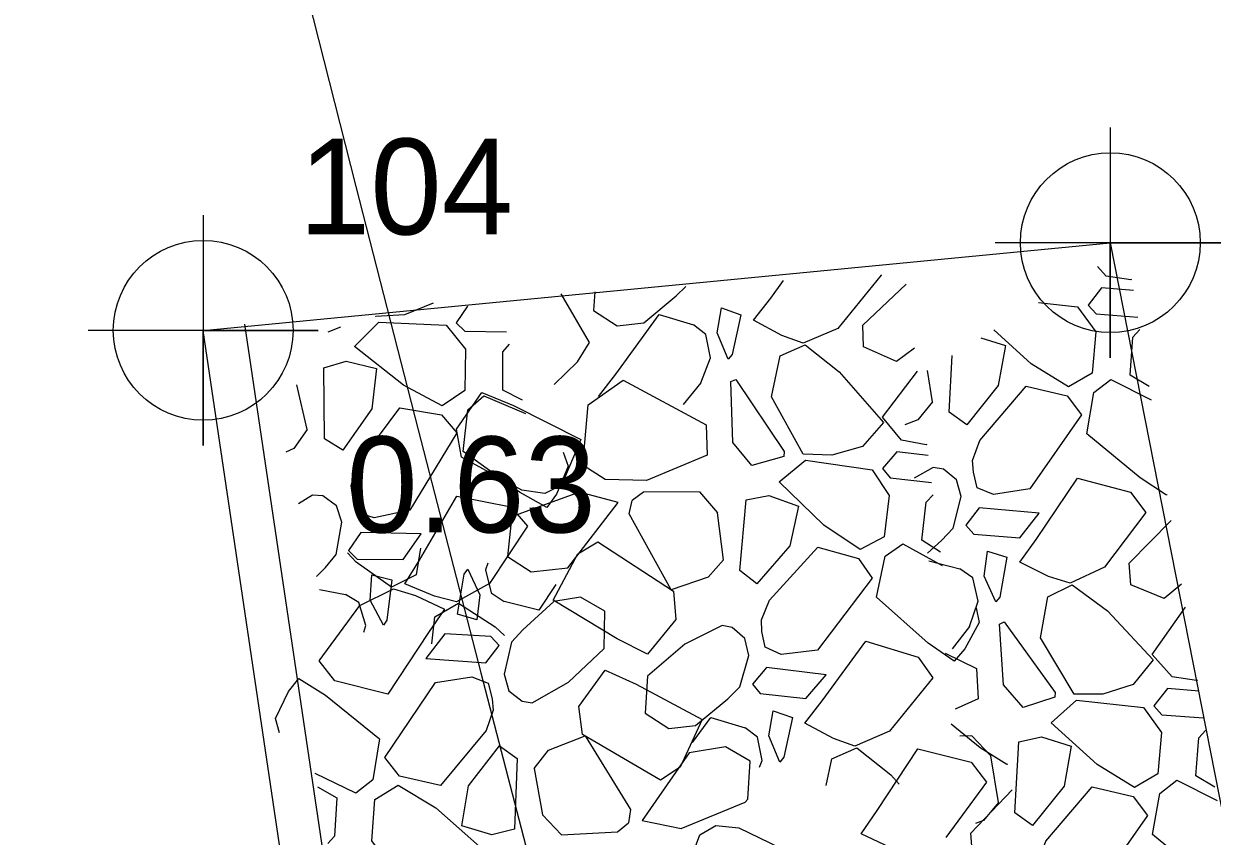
# Model space of a CAD drawing. Extents: x 3040896 to 3051146, y 687568 to 732976.
# Drawn here: x 3044010.28 to 3044041.28, y 722133.41 to 722154.6 of the extents above; entities that cross this region are included whole.
import ezdxf

# ---------------------------------------------------------------- set-up
doc = ezdxf.new("R2010")
doc.units = 0
for name, color, linetype in [('Default', 7, 'Continuous'), ('Exist Building Deck Patio Cogo Point CELL', 7, 'Continuous'), ('Exist Horizontal Alignment', 7, 'Continuous'), ('Exist Other Culture Area Outline', 7, 'Continuous'), ('Exist Other Culture Area Outline Cogo Point CELL', 7, 'Continuous'), ('Exist Right of Way Line', 7, 'Continuous'), ('Exist Structure Major Bridge WW', 7, 'Continuous'), ('Exist Structure Major Bridge WW Cogo Elevation', 7, 'Continuous'), ('Exist Structure Major Bridge WW Cogo Number', 7, 'Continuous'), ('Exist Structure Major Bridge WW Cogo Point CELL', 7, 'Continuous')]:
    doc.layers.add(name, color=color, linetype=linetype)

# ---------------------------------------------------------------- blocks, each defined once
blk = doc.blocks.new('EXIST BUILDING DECK PATIO COGO POINT')
at = {"layer": 'Exist Building Deck Patio Cogo Point CELL'}
blk.add_lwpolyline([(0, 0.06), (0, -0.06), (0, 0), (0.06, 0), (-0.06, 0)], dxfattribs=at)
blk.add_circle((0, 0), 0.04688, dxfattribs=at)

msp = doc.modelspace()

# ---------------------------------------------------------------- linework, layer by layer
at = {"layer": 'Default'}
for p, q in [((3044039.151, 722147.927), (3044038.511, 722148.023)), ((3044039.171, 722147.936), (3044039.151, 722147.927)), ((3044027.297, 722147.503), (3044027.552, 722147.754)), ((3044032.167, 722146.743), (3044033.297, 722147.813)), ((3044020.963, 722147.312), (3044020.213, 722147.014)), ((3044026.453, 722146.805), (3044027.297, 722147.503)), ((3044036.745, 722147.333), (3044037.766, 722147.222)), ((3044020.213, 722147.014), (3044019.467, 722146.969)), ((3044028.37, 722146.54), (3044028.481, 722147.19)), ((3044028.481, 722147.19), (3044028.985, 722147.012)), ((3044018.546, 722146.688), (3044018.21, 722146.557)), ((3044018.913, 722146.187), (3044019.54, 722146.816)), ((3044019.54, 722146.816), (3044021.295, 722146.739)), ((3044028.074, 722146.502), (3044027.749, 722146.747)), ((3044030.053, 722146.472), (3044029.311, 722146.87)), ((3044028.194, 722145.894), (3044028.074, 722146.502)), ((3044028.652, 722145.855), (3044028.37, 722146.54)), ((3044030.611, 722146.272), (3044030.053, 722146.472)), ((3044031.515, 722146.659), (3044030.611, 722146.272)), ((3044027.941, 722145.242), (3044028.194, 722145.894)), ((3044034.414, 722144.475), (3044034.495, 722145.954)), ((3044018.128, 722143.781), (3044018.108, 722145.631)), ((3044033.981, 722144.744), (3044033.847, 722145.558)), ((3044039.63, 722145.141), (3044039.134, 722145.437)), ((3044017.678, 722144.021), (3044017.408, 722145.186)), ((3044027.941, 722145.242), (3044027.475, 722144.67)), ((3044028.778, 722143.684), (3044028.726, 722145.275)), ((3044023.289, 722144.783), (3044022.775, 722145.047)), ((3044034.873, 722144.142), (3044034.414, 722144.475)), ((3044028.083, 722144.141), (3044028.104, 722143.349)), ((3044018.607, 722143.478), (3044018.128, 722143.781)), ((3044029.27, 722143.082), (3044028.778, 722143.684)), ((3044032.153, 722143.577), (3044031.355, 722143.349)), ((3044033.813, 722143.622), (3044033.176, 722143.742)), ((3044033.833, 722143.631), (3044033.813, 722143.622)), ((3044028.104, 722143.349), (3044026.527, 722142.69)), ((3044030.101, 722143.314), (3044029.27, 722143.082)), ((3044031.355, 722143.349), (3044030.608, 722143.379)), ((3044029.979, 722142.657), (3044030.665, 722143.219)), ((3044030.665, 722143.219), (3044032.404, 722142.968)), ((3044034.002, 722143.028), (3044033.505, 722142.755)), ((3044034.269, 722142.989), (3044034.002, 722143.028)), ((3044034.611, 722142.712), (3044034.269, 722142.989)), ((3044035.048, 722142.909), (3044035.026, 722143.212)), ((3044026.527, 722142.69), (3044025.442, 722142.718)), ((3044034.725, 722142.271), (3044034.611, 722142.712)), ((3044035.143, 722142.501), (3044035.048, 722142.909)), ((3044018.861, 722142.259), (3044018.82, 722142.56)), ((3044024.78, 722142.383), (3044023.074, 722141.773)), ((3044023.87, 722142.349), (3044023.275, 722142.44)), ((3044024.304, 722142.572), (3044023.87, 722142.349)), ((3044024.174, 722142.338), (3044023.923, 722141.985)), ((3044025.782, 722142.12), (3044024.78, 722142.383)), ((3044026.441, 722142.388), (3044026.145, 722142.166)), ((3044027.905, 722142.392), (3044026.441, 722142.388)), ((3044027.905, 722142.392), (3044028.376, 722141.849)), ((3044017.81, 722142.31), (3044017.449, 722142.081)), ((3044018.079, 722142.288), (3044017.81, 722142.31)), ((3044018.438, 722142.034), (3044018.079, 722142.288)), ((3044018.58, 722141.602), (3044018.438, 722142.034)), ((3044018.982, 722141.858), (3044018.861, 722142.259)), ((3044028.956, 722140.342), (3044029.122, 722142.184)), ((3044034.523, 722141.444), (3044034.725, 722142.271)), ((3044040.093, 722142.323), (3044040.081, 722142.308)), ((3044028.533, 722140.626), (3044028.376, 722141.849)), ((3044035.201, 722141.974), (3044034.848, 722141.522)), ((3044036.764, 722141.837), (3044035.201, 722141.974)), ((3044018.433, 722140.763), (3044018.58, 722141.602)), ((3044034.219, 722141.122), (3044034.523, 722141.444)), ((3044039.113, 722140.535), (3044040.205, 722141.645)), ((3044019.075, 722141.335), (3044018.752, 722140.862)), ((3044020.644, 722141.3), (3044019.075, 722141.335)), ((3044034.192, 722140.822), (3044033.707, 722141.135)), ((3044033.852, 722140.796), (3044034.219, 722141.122)), ((3044035.326, 722140.198), (3044035.414, 722140.851)), ((3044035.414, 722140.851), (3044035.923, 722140.692)), ((3044018.15, 722140.422), (3044018.433, 722140.763)), ((3044022.384, 722140.537), (3044022.325, 722140.361)), ((3044037.01, 722140.19), (3044036.254, 722140.561)), ((3044017.914, 722140.184), (3044018.15, 722140.422)), ((3044019.315, 722139.572), (3044019.36, 722140.229)), ((3044019.36, 722140.229), (3044019.878, 722140.103)), ((3044021.866, 722140.378), (3044022.181, 722139.707)), ((3044022.325, 722140.361), (3044022.475, 722139.76)), ((3044029.403, 722139.992), (3044028.956, 722140.342)), ((3044035.032, 722140.15), (3044034.697, 722140.383)), ((3044035.632, 722139.523), (3044035.326, 722140.198)), ((3044037.575, 722140.01), (3044037.01, 722140.19)), ((3044038.464, 722140.429), (3044037.575, 722140.01)), ((3044019.046, 722139.432), (3044019.93, 722139.864)), ((3044019.93, 722139.864), (3044020.497, 722139.692)), ((3044020.995, 722139.672), (3044020.217, 722139.994)), ((3044022.431, 722140.005), (3044021.571, 722139.529)), ((3044035.172, 722139.547), (3044035.032, 722140.15)), ((3044019.024, 722139.505), (3044018.675, 722139.716)), ((3044019.663, 722138.918), (3044019.315, 722139.572)), ((3044020.497, 722139.692), (3044021.258, 722139.332)), ((3044021.571, 722139.529), (3044020.995, 722139.672)), ((3044022.181, 722139.707), (3044022.103, 722139.053)), ((3044022.475, 722139.76), (3044022.812, 722139.531)), ((3044034.943, 722138.886), (3044035.172, 722139.547)), ((3044019.203, 722138.912), (3044019.024, 722139.505)), ((3044024.109, 722139.538), (3044023.301, 722138.799)), ((3044022.103, 722139.053), (3044021.591, 722139.205)), ((3044029.534, 722138.754), (3044029.522, 722139.057)), ((3044035.835, 722137.358), (3044035.727, 722138.946)), ((3044019.154, 722138.733), (3044019.203, 722138.912)), ((3044023.301, 722138.799), (3044023.001, 722138.473)), ((3044028.493, 722138.91), (3044027.526, 722138.424)), ((3044028.759, 722138.861), (3044028.493, 722138.91)), ((3044029.09, 722138.572), (3044028.759, 722138.861)), ((3044029.614, 722138.343), (3044029.534, 722138.754)), ((3044034.943, 722138.886), (3044034.498, 722138.298)), ((3044022.331, 722137.934), (3044022.678, 722138.39)), ((3044023.001, 722138.473), (3044022.811, 722137.643)), ((3044029.188, 722138.128), (3044029.09, 722138.572)), ((3044020.766, 722138.048), (3044022.331, 722137.934)), ((3044028.957, 722137.308), (3044029.188, 722138.128)), ((3044034.828, 722138.301), (3044034.542, 722137.975)), ((3044029.654, 722137.813), (3044029.285, 722137.375)), ((3044031.211, 722137.622), (3044029.654, 722137.813)), ((3044035.124, 722137.79), (3044035.173, 722136.999)), ((3044017.188, 722137.19), (3044017.456, 722137.53)), ((3044022.397, 722137.407), (3044022.498, 722137.001)), ((3044022.811, 722137.643), (3044022.932, 722137.204)), ((3044023.545, 722136.896), (3044024.486, 722137.43)), ((3044040.869, 722137.476), (3044040.228, 722137.572)), ((3044040.888, 722137.485), (3044040.869, 722137.476)), ((3044022.932, 722137.204), (3044023.277, 722136.932)), ((3044028.642, 722136.998), (3044028.957, 722137.308)), ((3044036.348, 722136.774), (3044035.835, 722137.358)), ((3044038.422, 722137.115), (3044037.675, 722137.119)), ((3044039.211, 722137.371), (3044038.422, 722137.115)), ((3044022.498, 722137.001), (3044022.524, 722136.698)), ((3044023.277, 722136.932), (3044023.545, 722136.896)), ((3044027.798, 722136.299), (3044028.642, 722136.998)), ((3044035.173, 722136.999), (3044034.574, 722136.723)), ((3044037.17, 722137.036), (3044036.348, 722136.774)), ((3044037.071, 722136.375), (3044037.737, 722136.961)), ((3044037.737, 722136.961), (3044039.484, 722136.771)), ((3044029.716, 722136.035), (3044029.826, 722136.684)), ((3044029.826, 722136.684), (3044030.33, 722136.506)), ((3044029.42, 722135.997), (3044029.094, 722136.242)), ((3044031.398, 722135.966), (3044030.656, 722136.364)), ((3044032.86, 722136.154), (3044031.956, 722135.766)), ((3044029.539, 722135.389), (3044029.42, 722135.997)), ((3044029.997, 722135.349), (3044029.716, 722136.035)), ((3044031.956, 722135.766), (3044031.398, 722135.966)), ((3044035.008, 722136.036), (3044034.697, 722136.024)), ((3044035.008, 722136.036), (3044035.498, 722135.51)), ((3044036.132, 722134.024), (3044036.232, 722135.872)), ((3044022.69, 722135.771), (3044023.153, 722135.443)), ((3044023.153, 722135.443), (3044023.079, 722133.595)), ((3044029.472, 722135.216), (3044029.539, 722135.389)), ((3044035.698, 722134.293), (3044035.498, 722135.51)), ((3044035.933, 722135.297), (3044035.921, 722135.282)), ((3044023.59, 722135.181), (3044023.808, 722133.967)), ((3044041.347, 722134.69), (3044040.851, 722134.986)), ((3044017.947, 722134.704), (3044018.448, 722134.415)), ((3044034.978, 722133.496), (3044036.054, 722134.621)), ((3044027.426, 722133.612), (3044029.099, 722134.306)), ((3044024.305, 722133.448), (3044023.808, 722133.967)), ((3044036.59, 722133.691), (3044036.132, 722134.024)), ((3044025.767, 722133.525), (3044026.052, 722133.76)), ((3044026.412, 722133.825), (3044027.426, 722133.612)), ((3044027.911, 722133.447), (3044028.333, 722133.691)), ((3044028.333, 722133.691), (3044028.932, 722133.629)), ((3044024.305, 722133.448), (3044025.767, 722133.525)), ((3044032.88, 722133.12), (3044032.119, 722133.48))]:
    msp.add_line(p, q, dxfattribs=at)
for points in [[(3044038.511, 722148.023), (3044038.284, 722148.276)], [(3044032.638, 722148.057), (3044032.646, 722148.046), (3044031.515, 722146.659)], [(3044025.172, 722147.613), (3044025.139, 722147.128)], [(3044029.311, 722146.87), (3044029.761, 722147.449), (3044030.093, 722147.905)], [(3044039.218, 722147.646), (3044038.392, 722147.718), (3044038.039, 722147.267), (3044038.247, 722147.034), (3044039.332, 722146.953)], [(3044024.112, 722145.193), (3044024.722, 722145.789), (3044025.037, 722146.294), (3044024.295, 722147.56)], [(3044021.859, 722147.234), (3044021.564, 722146.801), (3044021.786, 722146.582), (3044022.875, 722146.572)], [(3044025.139, 722147.128), (3044025.76, 722146.727), (3044026.453, 722146.805)], [(3044025.271, 722144.881), (3044025.721, 722145.46), (3044026.856, 722147.018), (3044027.749, 722146.747)], [(3044028.985, 722147.012), (3044028.758, 722145.978), (3044028.652, 722145.855)], [(3044037.766, 722147.222), (3044038.237, 722146.572), (3044038.144, 722145.492), (3044037.53, 722145.134), (3044036.558, 722145.734), (3044035.581, 722146.62)], [(3044021.295, 722146.739), (3044021.807, 722146.12), (3044021.783, 722145.037), (3044021.194, 722144.64), (3044020.186, 722145.176), (3044018.913, 722146.187)], [(3044019.467, 722146.969), (3044019.462, 722146.976)], [(3044033.511, 722146.143), (3044033.043, 722145.793), (3044032.185, 722146.177), (3044032.167, 722146.743)], [(3044035.242, 722146.412), (3044035.883, 722146.211)], [(3044039.134, 722145.437), (3044039.205, 722146.432), (3044039.386, 722146.626)], [(3044022.775, 722145.047), (3044022.781, 722146.044), (3044022.95, 722146.249)], [(3044030.608, 722143.379), (3044029.782, 722144.874), (3044030.009, 722145.939), (3044030.661, 722146.227)], [(3044030.661, 722146.227), (3044031.55, 722145.523), (3044032.699, 722144.201), (3044032.153, 722143.577)], [(3044035.883, 722146.211), (3044035.692, 722145.17), (3044034.873, 722144.142)], [(3044018.108, 722145.631), (3044018.688, 722145.802), (3044019.48, 722145.608)], [(3044019.48, 722145.608), (3044019.358, 722144.557), (3044018.607, 722143.478)], [(3044033.176, 722143.742), (3044032.675, 722144.345), (3044033.587, 722145.546)], [(3044025.442, 722142.718), (3044024.862, 722143.088), (3044025.003, 722144.661), (3044025.914, 722145.308), (3044028.083, 722144.141)], [(3044028.726, 722145.275), (3044028.853, 722145.328), (3044030.117, 722143.444), (3044030.101, 722143.314)], [(3044035.026, 722143.212), (3044035.215, 722143.735), (3044036.426, 722145.155), (3044037.494, 722144.899), (3044037.867, 722144.403), (3044036.515, 722142.47), (3044035.569, 722142.33), (3044035.143, 722142.501)], [(3044040.081, 722142.308), (3044039.393, 722142.758), (3044038.002, 722143.911), (3044038.191, 722144.983), (3044038.635, 722145.324), (3044039.687, 722144.794)], [(3044023.275, 722142.44), (3044021.696, 722143.297), (3044021.572, 722144.027), (3044022.226, 722144.983), (3044023.053, 722144.643), (3044024.809, 722143.763), (3044024.304, 722142.572)], [(3044023.923, 722141.985), (3044023.207, 722142.39), (3044021.745, 722143.45), (3044021.863, 722144.532), (3044022.285, 722144.901), (3044023.369, 722144.441)], [(3044018.82, 722142.56), (3044018.974, 722143.094), (3044020.092, 722144.589), (3044021.174, 722144.404), (3044021.577, 722143.932), (3044020.353, 722141.916), (3044019.418, 722141.715), (3044018.982, 722141.858)], [(3044033.981, 722144.744), (3044033.596, 722144.272), (3044033.258, 722144.146)], [(3044017.678, 722144.021), (3044017.325, 722143.525), (3044017.118, 722143.432)], [(3044024.354, 722143.428), (3044024.477, 722143.061), (3044024.174, 722142.338)], [(3044033.87, 722143.34), (3044033.047, 722143.441), (3044032.677, 722143.003), (3044032.877, 722142.762), (3044033.959, 722142.643)], [(3044032.404, 722142.968), (3044032.851, 722142.301), (3044032.719, 722141.225), (3044032.093, 722140.889), (3044031.143, 722141.523), (3044029.979, 722142.657)], [(3044036.254, 722140.561), (3044036.683, 722141.156), (3044037.762, 722142.753), (3044039.146, 722142.387), (3044039.545, 722141.855), (3044038.464, 722140.429)], [(3044020.217, 722139.994), (3044020.607, 722140.615), (3044021.58, 722142.279), (3044022.985, 722142.003), (3044023.418, 722141.498), (3044022.431, 722140.005)], [(3044023.074, 722141.773), (3044023.003, 722141.703), (3044022.898, 722140.711), (3044023.518, 722140.31), (3044024.469, 722140.416), (3044025.782, 722142.12)], [(3044028.533, 722140.626), (3044028.132, 722140.167), (3044027.162, 722139.843), (3044026.071, 722141.819), (3044026.145, 722142.166)], [(3044029.122, 722142.184), (3044029.716, 722142.296), (3044030.485, 722142.024)], [(3044030.485, 722142.024), (3044030.258, 722140.99), (3044029.403, 722139.992)], [(3044033.707, 722141.135), (3044033.813, 722142.127), (3044034.001, 722142.314)], [(3044034.848, 722141.522), (3044035.056, 722141.289), (3044036.256, 722141.199), (3044036.764, 722141.837)], [(3044018.752, 722140.862), (3044018.975, 722140.643), (3044020.178, 722140.631), (3044020.644, 722141.3)], [(3044019.877, 722139.906), (3044018.955, 722140.565), (3044018.726, 722140.803)], [(3044020.628, 722140.929), (3044020.515, 722140.227), (3044019.877, 722139.906)], [(3044026.552, 722138.159), (3044025.76, 722138.561), (3044024.09, 722139.57), (3044024.729, 722140.778), (3044025.25, 722141.091), (3044027.229, 722139.803), (3044027.288, 722139.065), (3044026.552, 722138.159)], [(3044029.522, 722139.057), (3044029.73, 722139.573), (3044030.991, 722140.949), (3044032.049, 722140.656), (3044032.404, 722140.147), (3044030.984, 722138.263), (3044030.034, 722138.157), (3044029.614, 722138.343)], [(3044034.542, 722137.975), (3044033.871, 722138.448), (3044032.522, 722139.65), (3044032.748, 722140.714), (3044033.204, 722141.04), (3044034.237, 722140.473)], [(3044033.887, 722140.598), (3044034.697, 722140.383)], [(3044035.923, 722140.692), (3044035.733, 722139.65), (3044035.632, 722139.523)], [(3044040.478, 722139.984), (3044040.022, 722139.617), (3044039.152, 722139.971), (3044039.113, 722140.535)], [(3044021.591, 722139.205), (3044021.766, 722140.25), (3044021.866, 722140.378)], [(3044019.878, 722140.103), (3044019.756, 722139.051), (3044019.663, 722138.918)], [(3044024.16, 722139.981), (3044023.718, 722139.305), (3044022.812, 722139.531)], [(3044037.675, 722137.119), (3044036.796, 722138.584), (3044036.985, 722139.655), (3044037.627, 722139.967)], [(3044037.627, 722139.967), (3044038.54, 722139.294), (3044039.735, 722138.014), (3044039.211, 722137.371)], [(3044017.996, 722139.849), (3044018.675, 722139.716)], [(3044025.438, 722139.28), (3044024.798, 722139.65), (3044024.109, 722139.538)], [(3044021.258, 722139.332), (3044020.837, 722138.73), (3044019.781, 722137.118), (3044018.392, 722137.465), (3044017.986, 722137.991), (3044019.046, 722139.432)], [(3044020.927, 722138.43), (3044021.005, 722139.137), (3044021.625, 722139.49)], [(3044021.625, 722139.49), (3044022.58, 722138.878), (3044022.82, 722138.652)], [(3044024.486, 722137.43), (3044025.42, 722138.31), (3044025.438, 722139.28)], [(3044035.116, 722139.367), (3044035.202, 722138.989), (3044034.828, 722138.301)], [(3044040.228, 722137.572), (3044039.705, 722138.157), (3044040.575, 722139.39)], [(3044035.727, 722138.946), (3044035.851, 722139.004), (3044037.181, 722137.166), (3044037.17, 722137.036)], [(3044022.678, 722138.39), (3044022.466, 722138.62), (3044021.265, 722138.693), (3044020.766, 722138.048)], [(3044027.526, 722138.424), (3044026.55, 722137.591), (3044026.484, 722136.623)], [(3044030.656, 722136.364), (3044031.106, 722136.944), (3044032.241, 722138.501), (3044033.611, 722138.086), (3044033.991, 722137.541), (3044032.86, 722136.154)], [(3044034.314, 722138.189), (3044035.124, 722137.79)], [(3044025.446, 722137.742), (3044026.257, 722137.38), (3044027.975, 722136.455), (3044027.397, 722135.217), (3044026.892, 722134.878), (3044024.852, 722136.067), (3044024.756, 722136.801), (3044025.446, 722137.742)], [(3044017.456, 722137.53), (3044018.151, 722137.09), (3044019.558, 722135.957), (3044019.384, 722134.883), (3044018.945, 722134.535), (3044017.885, 722135.05)], [(3044022.524, 722136.698), (3044022.342, 722136.172), (3044021.151, 722134.735), (3044020.08, 722134.976), (3044019.7, 722135.467), (3044021.025, 722137.419), (3044021.969, 722137.572), (3044022.397, 722137.407)], [(3044029.285, 722137.375), (3044029.485, 722137.134), (3044030.681, 722137.002), (3044031.211, 722137.622)], [(3044016.953, 722136.111), (3044016.848, 722136.484), (3044017.188, 722137.19)], [(3044040.936, 722137.195), (3044040.109, 722137.267), (3044039.756, 722136.816), (3044039.964, 722136.583), (3044041.05, 722136.502)], [(3044039.484, 722136.771), (3044039.955, 722136.12), (3044039.861, 722135.041), (3044039.247, 722134.683), (3044038.275, 722135.283), (3044037.071, 722136.375)], [(3044026.484, 722136.623), (3044027.105, 722136.222), (3044027.798, 722136.299)], [(3044027.726, 722135.86), (3044028.201, 722136.513), (3044029.094, 722136.242)], [(3044030.33, 722136.506), (3044030.103, 722135.472), (3044029.997, 722135.349)], [(3044035.921, 722135.282), (3044035.227, 722135.722), (3044034.465, 722136.336)], [(3044040.851, 722134.986), (3044040.922, 722135.981), (3044041.103, 722136.175)], [(3044023.59, 722135.181), (3044023.968, 722135.658), (3044024.92, 722136.03), (3044026.108, 722134.111), (3044026.052, 722133.76)], [(3044036.232, 722135.872), (3044036.822, 722136.005), (3044037.6, 722135.76)], [(3044021.71, 722133.687), (3044021.885, 722134.731), (3044022.69, 722135.771)], [(3044029.099, 722134.306), (3044029.166, 722134.379), (3044029.223, 722135.375), (3044028.583, 722135.745), (3044027.639, 722135.592), (3044026.412, 722133.825)], [(3044031.206, 722134.737), (3044031.354, 722135.433), (3044032.007, 722135.722)], [(3044032.007, 722135.722), (3044032.895, 722135.017), (3044033.112, 722134.768)], [(3044032.119, 722133.48), (3044032.54, 722134.082), (3044033.596, 722135.694), (3044034.985, 722135.347), (3044035.392, 722134.821), (3044034.331, 722133.38)], [(3044037.6, 722135.76), (3044037.41, 722134.719), (3044036.59, 722133.691)], [(3044019.84, 722132.649), (3044019.36, 722133.293), (3044019.439, 722134.374), (3044020.047, 722134.741), (3044021.027, 722134.154), (3044022.247, 722133.08)], [(3044036.743, 722132.761), (3044036.932, 722133.284), (3044038.144, 722134.704), (3044039.211, 722134.448), (3044039.584, 722133.952), (3044038.232, 722132.019), (3044037.286, 722131.879), (3044036.86, 722132.05)], [(3044041.798, 722131.857), (3044041.11, 722132.307), (3044039.72, 722133.46), (3044039.908, 722134.532), (3044040.352, 722134.873), (3044041.404, 722134.343)], [(3044018.448, 722134.415), (3044018.391, 722133.419), (3044018.212, 722133.223)], [(3044035.698, 722134.293), (3044035.314, 722133.821), (3044035.102, 722133.742)], [(3044023.079, 722133.595), (3044022.491, 722133.454), (3044021.71, 722133.687)], [(3044028.932, 722133.629), (3044030.551, 722132.852), (3044030.711, 722132.129), (3044030.105, 722131.142), (3044029.263, 722131.441), (3044027.465, 722132.232), (3044027.911, 722133.447)], [(3044036.35, 722132.963), (3044035.9, 722132.591), (3044035.025, 722132.932), (3044034.978, 722133.496)]]:
    msp.add_lwpolyline(points, dxfattribs=at)
at = {"layer": 'Exist Horizontal Alignment'}
msp.add_arc((3047143.478, 722946.481), 3274.364, 179.827486, 209.692497, dxfattribs=at)
at = {"layer": 'Exist Other Culture Area Outline'}
msp.add_lwpolyline([(3044014.963, 722146.607), (3044038.617, 722148.893), (3044056.357, 722058.813), (3044086.668, 721941.272)], dxfattribs=at)
at = {"layer": 'Exist Right of Way Line'}
for radius in [3324.364, 3224.364]:
    msp.add_arc((3047143.478, 722946.481), radius, 179.827486, 209.692497, dxfattribs=at)
at = {"layer": 'Exist Structure Major Bridge WW'}
for points in [[(3044056.791, 721935.353), (3044041.622, 722001.896), (3044024.531, 722088.471), (3044023.577, 722096.026), (3044016.051, 722146.768)], [(3044055.712, 721935.139), (3044040.546, 722001.667), (3044023.444, 722088.295), (3044022.487, 722095.876), (3044014.963, 722146.607)]]:
    msp.add_lwpolyline(points, dxfattribs=at)

# ---------------------------------------------------------------- block references
at = {"layer": 'Exist Other Culture Area Outline Cogo Point CELL', "xscale": 50, "yscale": 50}
msp.add_blockref('EXIST BUILDING DECK PATIO COGO POINT', (3044038.617, 722148.893), dxfattribs=at)
at = {"layer": 'Exist Structure Major Bridge WW Cogo Point CELL', "xscale": 50, "yscale": 50}
msp.add_blockref('EXIST BUILDING DECK PATIO COGO POINT', (3044014.963, 722146.607), dxfattribs=at)

# ---------------------------------------------------------------- texts
at = {"layer": 'Exist Structure Major Bridge WW Cogo Elevation'}
msp.add_text('0.63', height=2.5, dxfattribs=at).set_placement((3044018.696, 722141.337))
at = {"layer": 'Exist Structure Major Bridge WW Cogo Number'}
msp.add_text('104', height=2.5, dxfattribs=at).set_placement((3044017.463, 722149.107))

doc.saveas('drawing.dxf')
